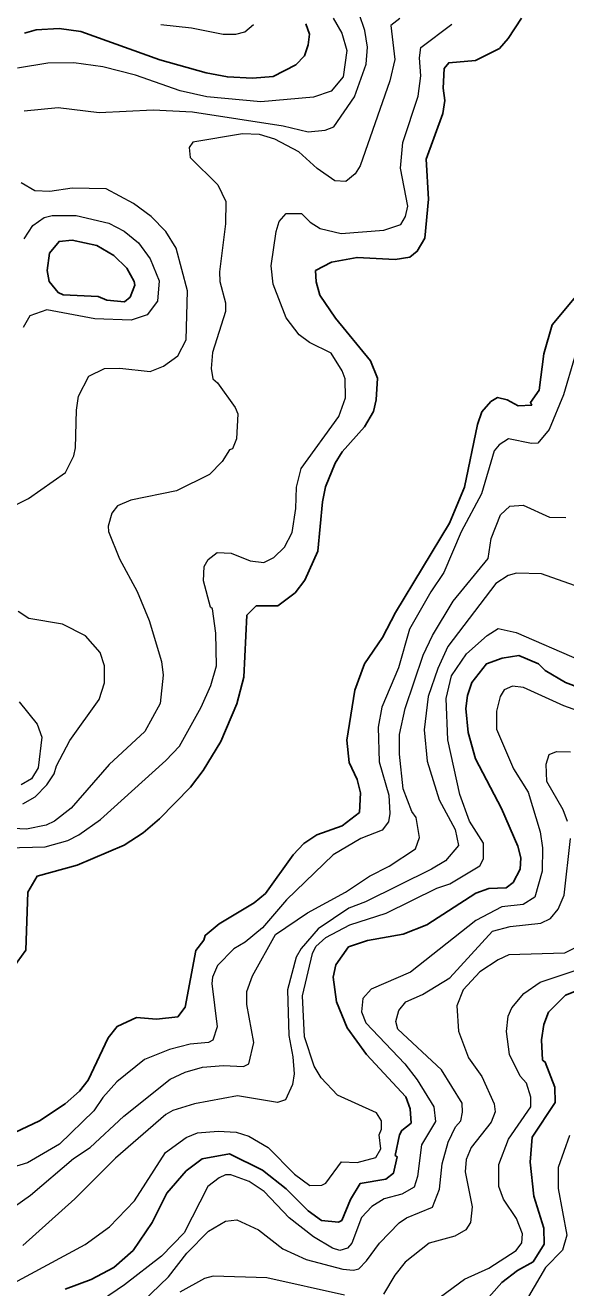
# Model space of a CAD drawing. Extents: x 673.3 to 698.5, y 6984.3 to 7012.3.
# Drawn here: x 680.783 to 681.527, y 6985.361 to 6987.099 of the extents above; entities that cross this region are included whole.
import ezdxf

# ---------------------------------------------------------------- set-up
doc = ezdxf.new("R2010")
doc.units = 0
doc.header["$LTSCALE"] = 0.032
doc.layers.add('1', color=7, linetype='Continuous', lineweight=25)
doc.layers.add('2', color=7, linetype='Continuous', lineweight=13)

msp = doc.modelspace()

# ---------------------------------------------------------------- linework, layer by layer
at = {"layer": '1'}
for points in [[(680.7661, 6985.8006), (680.7838, 6985.8257), (680.7864, 6985.9054), (680.7993, 6985.9273), (680.8546, 6985.9424), (680.9193, 6985.9701), (680.9454, 6985.987), (680.9677, 6986.0062), (681.0103, 6986.05), (681.0279, 6986.073), (681.052, 6986.1126), (681.0739, 6986.1647), (681.0837, 6986.2015), (681.0877, 6986.2865), (681.1007, 6986.2994), (681.1304, 6986.2995), (681.1542, 6986.3173), (681.1676, 6986.3349), (681.1855, 6986.3748), (681.1919, 6986.4426), (681.196, 6986.4631), (681.2094, 6986.4957), (681.2188, 6986.5113), (681.2499, 6986.5458), (681.262, 6986.567), (681.266, 6986.583), (681.2676, 6986.6128), (681.2578, 6986.6367), (681.2099, 6986.6957), (681.1882, 6986.7273), (681.183, 6986.7456), (681.1822, 6986.761), (681.2044, 6986.7728), (681.2396, 6986.7792), (681.2917, 6986.7762), (681.3122, 6986.7793), (681.3223, 6986.7877), (681.3328, 6986.8057), (681.3376, 6986.8595), (681.3345, 6986.9145), (681.3573, 6986.9774), (681.3604, 6986.9951), (681.3581, 6987.0123), (681.3591, 6987.0392), (681.3657, 6987.0472), (681.4025, 6987.0504), (681.4354, 6987.0668), (681.4473, 6987.0804), (681.4655, 6987.1083)], [(681.1692, 6987.1007), (681.1739, 6987.0866), (681.1723, 6987.0717), (681.1672, 6987.0567), (681.1554, 6987.0443), (681.124, 6987.0284), (681.0955, 6987.0261), (681.0611, 6987.0276), (681.0321, 6987.0332), (680.9682, 6987.0511), (680.8595, 6987.0901), (680.8298, 6987.0944), (680.7982, 6987.0922), (680.7819, 6987.0878)], [(681.5496, 6986.7364), (681.508, 6986.6864), (681.4965, 6986.6465), (681.49, 6986.5964), (681.478, 6986.5792), (681.4799, 6986.5758), (681.4612, 6986.575), (681.4462, 6986.5829), (681.4329, 6986.5861), (681.4235, 6986.5807), (681.411, 6986.5667), (681.4053, 6986.5491), (681.3874, 6986.4627), (681.3668, 6986.4133), (681.2924, 6986.2905), (681.2743, 6986.2559), (681.2496, 6986.2195), (681.2366, 6986.1832), (681.2254, 6986.1147), (681.2286, 6986.0838), (681.2398, 6986.0604), (681.244, 6986.0422), (681.243, 6986.0151), (681.219, 6985.9968), (681.1842, 6985.9842), (681.1661, 6985.9724), (681.1515, 6985.9569), (681.1135, 6985.9036), (681.098, 6985.8906), (681.0497, 6985.8616), (681.0307, 6985.8459), (681.0288, 6985.8393), (681.0178, 6985.8251), (681.003, 6985.7472), (680.9931, 6985.7338), (680.9636, 6985.7304), (680.9361, 6985.7327), (680.9094, 6985.7205), (680.897, 6985.7047), (680.8696, 6985.6467), (680.8577, 6985.6316), (680.8379, 6985.614), (680.8025, 6985.5906), (680.6663, 6985.5265)], [(680.8381, 6985.3589), (680.8735, 6985.372), (680.905, 6985.3887), (680.9313, 6985.4119), (680.9575, 6985.4505), (680.9777, 6985.4912), (681.0043, 6985.5216), (681.0266, 6985.5381), (681.064, 6985.5453), (681.1093, 6985.5228), (681.1419, 6985.4969), (681.1721, 6985.4668), (681.1905, 6985.4535), (681.2139, 6985.4511), (681.2185, 6985.4534), (681.2303, 6985.4822), (681.2439, 6985.5045), (681.279, 6985.5103), (681.2894, 6985.5185), (681.2945, 6985.5411), (681.2921, 6985.5429), (681.2978, 6985.5715), (681.3013, 6985.5774), (681.314, 6985.5874), (681.3125, 6985.6071), (681.3065, 6985.6238), (681.2527, 6985.6817), (681.226, 6985.7184), (681.2114, 6985.7542), (681.2066, 6985.7884), (681.2102, 6985.8051), (681.2278, 6985.8303), (681.2537, 6985.8388), (681.3031, 6985.8476), (681.3357, 6985.8605), (681.4028, 6985.9038), (681.4208, 6985.9103), (681.4446, 6985.9114), (681.4541, 6985.9185), (681.4641, 6985.9368), (681.4647, 6985.9526), (681.4606, 6985.9689), (681.4382, 6986.0204), (681.4024, 6986.0888), (681.3922, 6986.1253), (681.389, 6986.1582), (681.3915, 6986.1761), (681.3973, 6986.194), (681.4175, 6986.2196), (681.4392, 6986.2273), (681.4622, 6986.2311), (681.4891, 6986.2197), (681.4984, 6986.2107), (681.5263, 6986.1939), (681.592, 6986.1692)], [(681.571, 6985.7815), (681.5264, 6985.7635), (681.5027, 6985.74), (681.4966, 6985.7233), (681.4933, 6985.7021), (681.4947, 6985.6743), (681.4982, 6985.6714), (681.5118, 6985.637), (681.5119, 6985.6159), (681.4805, 6985.5679), (681.4777, 6985.5335), (681.4826, 6985.4871), (681.4965, 6985.4428), (681.497, 6985.421), (681.482, 6985.3967), (681.4601, 6985.3844), (681.4386, 6985.3679), (681.3995, 6985.324)]]:
    msp.add_lwpolyline(points, dxfattribs=at)
msp.add_lwpolyline([(680.8832, 6986.7255), (680.8954, 6986.7205), (680.9195, 6986.7182), (680.9275, 6986.7245), (680.9336, 6986.7407), (680.9328, 6986.7458), (680.9226, 6986.7642), (680.905, 6986.7817), (680.8813, 6986.7956), (680.8474, 6986.8028), (680.8296, 6986.8011), (680.8165, 6986.7851), (680.8132, 6986.7609), (680.8157, 6986.7459), (680.8282, 6986.7309), (680.835, 6986.7275)], close=True, dxfattribs=at)
at = {"layer": '2'}
for points in [[(680.7816, 6986.9811), (680.8284, 6986.9853), (680.8848, 6986.9788), (680.9591, 6986.9821), (681.0132, 6986.9795), (681.1378, 6986.9602), (681.1722, 6986.952), (681.1956, 6986.9543), (681.2074, 6986.9587), (681.236, 6987.0002), (681.2521, 6987.0453), (681.2537, 6987.0686), (681.2504, 6987.0917), (681.2423, 6987.1143)], [(680.7578, 6985.9664), (680.8106, 6985.9679), (680.8415, 6985.9765), (680.8567, 6985.9841), (680.8865, 6986.0056), (680.9764, 6986.0866), (680.9951, 6986.1062), (681.0252, 6986.1601), (681.0383, 6986.1898), (681.0462, 6986.2171), (681.0453, 6986.2619), (681.0404, 6986.2954), (681.0379, 6986.2977), (681.0281, 6986.3341), (681.0292, 6986.3536), (681.0347, 6986.3631), (681.047, 6986.3728), (681.0662, 6986.3719), (681.0923, 6986.3613), (681.111, 6986.3591), (681.1251, 6986.3661), (681.1396, 6986.3801), (681.1504, 6986.4003), (681.1553, 6986.4334), (681.1561, 6986.463), (681.1626, 6986.4885), (681.2145, 6986.56), (681.2235, 6986.5857), (681.2229, 6986.6121), (681.2191, 6986.6229), (681.2037, 6986.6475), (681.1742, 6986.6618), (681.16, 6986.6727), (681.1419, 6986.6961), (681.1239, 6986.7424), (681.1211, 6986.7677), (681.1281, 6986.8149), (681.1323, 6986.8285), (681.142, 6986.8396), (681.1631, 6986.8395), (681.1748, 6986.8275), (681.1889, 6986.819), (681.2177, 6986.8119), (681.2764, 6986.8168), (681.2997, 6986.8245), (681.306, 6986.8353), (681.3092, 6986.8496), (681.2994, 6986.902), (681.3025, 6986.9371), (681.3237, 6987.001), (681.327, 6987.0291), (681.3254, 6987.0537), (681.3272, 6987.0682), (681.37, 6987.1)], [(681.2068, 6987.1086), (681.2187, 6987.0879), (681.2252, 6987.064), (681.2205, 6987.0275), (681.2038, 6987.0081), (681.1794, 6986.9999), (681.107, 6986.9935), (681.033, 6987.0004), (680.9961, 6987.0083), (680.9347, 6987.0302), (680.8895, 6987.0415), (680.8496, 6987.0471), (680.8142, 6987.0463), (680.7723, 6987.0397)], [(681.2984, 6987.108), (681.2858, 6987.0986), (681.2913, 6987.0515), (681.2846, 6987.0221), (681.2438, 6986.9053), (681.2368, 6986.8944), (681.2241, 6986.8835), (681.2089, 6986.8845), (681.1848, 6986.9013), (681.1596, 6986.9246), (681.1262, 6986.942), (681.1053, 6986.9485), (681.0817, 6986.9494), (681.0135, 6986.9378), (681.0087, 6986.9304), (681.0099, 6986.9167), (681.0479, 6986.8792), (681.0591, 6986.8563), (681.0583, 6986.8255), (681.0501, 6986.7595), (681.0509, 6986.7458), (681.0583, 6986.7165), (681.0583, 6986.7049), (681.0405, 6986.6482), (681.0388, 6986.6264), (681.0412, 6986.6118), (681.0476, 6986.6066), (681.0716, 6986.5727), (681.0753, 6986.5637), (681.0738, 6986.5295), (681.0682, 6986.5156), (681.0642, 6986.5144), (681.0539, 6986.498), (681.0364, 6986.4805), (680.9913, 6986.458), (680.9282, 6986.4451), (680.91, 6986.437), (680.9021, 6986.4269), (680.8971, 6986.409), (680.8975, 6986.4019), (680.9128, 6986.3641), (680.9369, 6986.3191)], [(680.9693, 6987.0998), (681.0117, 6987.0953), (681.0553, 6987.0863), (681.0728, 6987.0863), (681.085, 6987.0896), (681.0971, 6987.0999)], [(680.7501, 6986.4285), (680.7874, 6986.4471), (680.8384, 6986.4831), (680.8496, 6986.5058), (680.8522, 6986.5172), (680.8533, 6986.5688), (680.8564, 6986.5882), (680.8703, 6986.6156), (680.8922, 6986.6263), (680.9131, 6986.6269), (680.9548, 6986.6221), (680.9732, 6986.6296), (680.9929, 6986.6438), (681.0045, 6986.6656), (681.0062, 6986.7331), (680.9906, 6986.7918), (680.9764, 6986.8149), (680.9563, 6986.8356), (680.9319, 6986.8535), (680.8943, 6986.8737), (680.8475, 6986.8745), (680.8169, 6986.8698), (680.7963, 6986.8707), (680.7772, 6986.882)], [(680.8201, 6986.837), (680.8529, 6986.837), (680.8979, 6986.8264), (680.9189, 6986.8152), (680.9388, 6986.7994), (680.9547, 6986.7771), (680.967, 6986.7467), (680.965, 6986.7191), (680.9507, 6986.7003), (680.9288, 6986.6929), (680.8786, 6986.6945), (680.8128, 6986.7068), (680.7892, 6986.6988), (680.7803, 6986.6826)], [(680.7816, 6986.8048), (680.7936, 6986.8232), (680.8089, 6986.834), (680.8201, 6986.837)], [(681.5387, 6986.6414), (681.5234, 6986.5898), (681.5036, 6986.5421), (681.4882, 6986.5236), (681.4794, 6986.5232), (681.4478, 6986.5292), (681.4348, 6986.5212), (681.4282, 6986.513), (681.4105, 6986.4537), (681.3827, 6986.4012), (681.3588, 6986.3452), (681.3408, 6986.3186), (681.3117, 6986.2673), (681.2965, 6986.2142), (681.2734, 6986.1598), (681.2685, 6986.1324), (681.27, 6986.0846), (681.283, 6986.039), (681.2848, 6986.0135), (681.2827, 6986.002), (681.2741, 6985.9905), (681.2446, 6985.9794), (681.2067, 6985.9569), (681.1424, 6985.8949), (681.1094, 6985.8563), (681.0857, 6985.8365), (681.0701, 6985.8273), (681.0476, 6985.8042), (681.0405, 6985.7884), (681.0396, 6985.7794), (681.047, 6985.7198), (681.041, 6985.7017), (681.0352, 6985.6985), (681.0097, 6985.696), (680.9816, 6985.6889), (680.947, 6985.6751), (680.9089, 6985.6444), (680.8896, 6985.6229), (680.8772, 6985.6044), (680.83, 6985.5584), (680.7861, 6985.5326), (680.7239, 6985.5138)], [(680.7348, 6985.4492), (680.79, 6985.4881), (680.8495, 6985.5385), (680.8722, 6985.554), (680.9187, 6985.5971), (680.9824, 6985.6479), (681.0031, 6985.6574), (681.027, 6985.6646), (681.0559, 6985.6668), (681.0833, 6985.6652), (681.0904, 6985.6689), (681.0974, 6985.6986), (681.0877, 6985.7505), (681.0877, 6985.7685), (681.0955, 6985.79), (681.1273, 6985.8473), (681.1713, 6985.8768), (681.2234, 6985.9053), (681.2565, 6985.9276), (681.2837, 6985.9411), (681.3198, 6985.9651), (681.3254, 6985.9804), (681.3208, 6986.0081), (681.3147, 6986.0165), (681.303, 6986.0474), (681.2978, 6986.0954), (681.2978, 6986.1223), (681.3059, 6986.1582), (681.3305, 6986.2318), (681.3432, 6986.2587), (681.3717, 6986.3059), (681.4197, 6986.3645), (681.4239, 6986.3924), (681.4369, 6986.4248), (681.4496, 6986.4369), (681.4682, 6986.4381), (681.5044, 6986.4216), (681.5267, 6986.4213)], [(681.5386, 6986.3276), (681.4934, 6986.3436), (681.4588, 6986.3444), (681.4473, 6986.3414), (681.4304, 6986.3302), (681.3644, 6986.2436), (681.3506, 6986.2132), (681.3374, 6986.1749), (681.3319, 6986.129), (681.3359, 6986.0856), (681.3525, 6986.0324), (681.3743, 6985.9916), (681.379, 6985.9698), (681.3611, 6985.9485), (681.342, 6985.9368), (681.2511, 6985.8922), (681.228, 6985.8832), (681.1859, 6985.8547), (681.1625, 6985.828), (681.1555, 6985.8161), (681.1437, 6985.7709), (681.1455, 6985.7081), (681.1512, 6985.6788), (681.1528, 6985.6552), (681.1505, 6985.6404), (681.1412, 6985.6196), (681.1299, 6985.6156), (681.0748, 6985.6251), (681.0158, 6985.614), (680.9861, 6985.605), (680.9762, 6985.5993), (680.9073, 6985.5393), (680.8511, 6985.4832), (680.7798, 6985.419)], [(680.9369, 6986.3191), (680.9536, 6986.2795), (680.9704, 6986.2228), (680.9728, 6986.2041), (680.9688, 6986.1649), (680.9473, 6986.1267), (680.8985, 6986.0811), (680.8463, 6986.0208), (680.8233, 6986.0033), (680.8116, 6985.9974), (680.7845, 6985.9921), (680.7483, 6985.9941)], [(680.7795, 6986.0268), (680.7967, 6986.0364), (680.8129, 6986.0532), (680.8227, 6986.0681), (680.8259, 6986.0791), (680.8443, 6986.1142), (680.8847, 6986.1707), (680.8921, 6986.1937), (680.892, 6986.2171), (680.8862, 6986.2354), (680.8661, 6986.258), (680.8342, 6986.2744), (680.7878, 6986.2823), (680.7733, 6986.2915)], [(680.7617, 6985.3645), (680.8656, 6985.4205), (680.8989, 6985.4446), (680.9331, 6985.4806), (680.9759, 6985.5469), (681.0044, 6985.5677), (681.02, 6985.5739), (681.0484, 6985.5765), (681.0732, 6985.5748), (681.0907, 6985.5696), (681.1173, 6985.554), (681.1532, 6985.5173), (681.1743, 6985.5015), (681.1908, 6985.5022), (681.1964, 6985.5048), (681.2182, 6985.534), (681.2396, 6985.5333), (681.2655, 6985.5401), (681.2724, 6985.5521), (681.27, 6985.5711), (681.2733, 6985.5791), (681.2732, 6985.5904), (681.2661, 6985.6014), (681.2127, 6985.6257), (681.1903, 6985.6496), (681.1805, 6985.666), (681.1671, 6985.7061), (681.1642, 6985.7627), (681.1782, 6985.821), (681.1829, 6985.8305), (681.1964, 6985.8431), (681.2294, 6985.8602), (681.2797, 6985.8765), (681.3494, 6985.9108), (681.3673, 6985.9169), (681.4082, 6985.9418), (681.4134, 6985.9514), (681.4133, 6985.9728), (681.394, 6986.0029), (681.3809, 6986.04), (681.3646, 6986.1149), (681.3621, 6986.1719), (681.3693, 6986.2033), (681.3902, 6986.2333), (681.4183, 6986.2587), (681.4335, 6986.2685), (681.4582, 6986.2629), (681.5451, 6986.2253)], [(681.5627, 6986.148), (681.524, 6986.1617), (681.4687, 6986.1869), (681.4533, 6986.1888), (681.4421, 6986.184), (681.4364, 6986.1746), (681.4315, 6986.1547), (681.4315, 6986.1296), (681.4549, 6986.0751), (681.4749, 6986.0428), (681.4916, 6985.9883), (681.4948, 6985.9663), (681.4941, 6985.9342), (681.4842, 6985.8984), (681.468, 6985.8884), (681.4386, 6985.885), (681.4029, 6985.8663), (681.3132, 6985.7951), (681.2587, 6985.7717), (681.2473, 6985.7588), (681.2457, 6985.7405), (681.2516, 6985.7253), (681.3052, 6985.669), (681.3223, 6985.647), (681.3451, 6985.61), (681.3474, 6985.5897), (681.3283, 6985.5574), (681.3228, 6985.5139), (681.318, 6985.4991), (681.3012, 6985.4896), (681.2768, 6985.4832), (681.2596, 6985.4726), (681.2458, 6985.4575), (681.2325, 6985.4223), (681.2263, 6985.4154), (681.2156, 6985.4121), (681.2058, 6985.4152), (681.1794, 6985.4308), (681.1461, 6985.4569), (681.1118, 6985.4935), (681.0911, 6985.507), (681.0656, 6985.5161), (681.0587, 6985.5161), (681.0496, 6985.5121), (681.0344, 6985.5), (681.0015, 6985.4366), (680.9704, 6985.4045), (680.9197, 6985.365), (680.8664, 6985.3284)], [(680.7745, 6986.1672), (680.7996, 6986.1367), (680.8058, 6986.1188), (680.8009, 6986.0764), (680.7914, 6986.0612), (680.7774, 6986.053)], [(681.5291, 6986.0028), (681.5229, 6986.0185), (681.5007, 6986.0576), (681.4998, 6986.0816), (681.5039, 6986.095), (681.5139, 6986.0992), (681.5331, 6986.0984)], [(680.9445, 6985.3412), (680.9799, 6985.3758), (681.0055, 6985.4086), (681.0353, 6985.4385), (681.0586, 6985.4524), (681.0743, 6985.4542), (681.1037, 6985.4406), (681.1373, 6985.4145), (681.1695, 6985.3996), (681.2201, 6985.3863), (681.2347, 6985.3851), (681.2417, 6985.3869), (681.2527, 6985.3978), (681.2704, 6985.422), (681.2972, 6985.4503), (681.3073, 6985.4569), (681.3435, 6985.4717), (681.3531, 6985.4966), (681.3564, 6985.5314), (681.3647, 6985.5614), (681.3748, 6985.5824), (681.3821, 6985.5908), (681.3847, 6985.6023), (681.384, 6985.6147), (681.3557, 6985.6609), (681.2954, 6985.7168), (681.2929, 6985.7272), (681.2968, 6985.7423), (681.3068, 6985.7546), (681.3293, 6985.7644), (681.367, 6985.7874), (681.426, 6985.8517), (681.4503, 6985.8582), (681.4924, 6985.8627), (681.5057, 6985.8691), (681.5161, 6985.882), (681.5242, 6985.9011), (681.5331, 6985.9793)], [(681.5387, 6985.8281), (681.525, 6985.8216), (681.4484, 6985.819), (681.4335, 6985.8124), (681.4082, 6985.7958), (681.3856, 6985.7708), (681.3768, 6985.749), (681.379, 6985.7138), (681.393, 6985.6773), (681.4111, 6985.6516), (681.4279, 6985.6142), (681.4297, 6985.6028), (681.424, 6985.5886), (681.3964, 6985.5539), (681.3897, 6985.5373), (681.3882, 6985.5204), (681.3979, 6985.472), (681.3954, 6985.4507), (681.3891, 6985.4407), (681.3738, 6985.432), (681.3389, 6985.422), (681.3058, 6985.3962), (681.2916, 6985.3783), (681.2759, 6985.3519)], [(681.3545, 6985.3481), (681.3871, 6985.3724), (681.421, 6985.3876), (681.4582, 6985.4122), (681.4662, 6985.4225), (681.467, 6985.4349), (681.4588, 6985.4562), (681.4411, 6985.4829), (681.4345, 6985.5001), (681.4345, 6985.5305), (681.4477, 6985.5653), (681.4784, 6985.6098), (681.4786, 6985.6232), (681.4728, 6985.6422), (681.464, 6985.6522), (681.4493, 6985.682), (681.4452, 6985.7134), (681.4476, 6985.7346), (681.4526, 6985.7461), (681.4691, 6985.7657), (681.4913, 6985.7815), (681.5423, 6985.7985)], [(681.5316, 6985.5702), (681.5161, 6985.5262), (681.5161, 6985.4976), (681.5282, 6985.4334), (681.5223, 6985.4125), (681.4988, 6985.3889), (681.452, 6985.3089)], [(681.222, 6985.3508), (681.1155, 6985.3745), (681.0413, 6985.3768), (681.0298, 6985.3736), (680.9956, 6985.3548)]]:
    msp.add_lwpolyline(points, dxfattribs=at)

doc.saveas('drawing.dxf')
